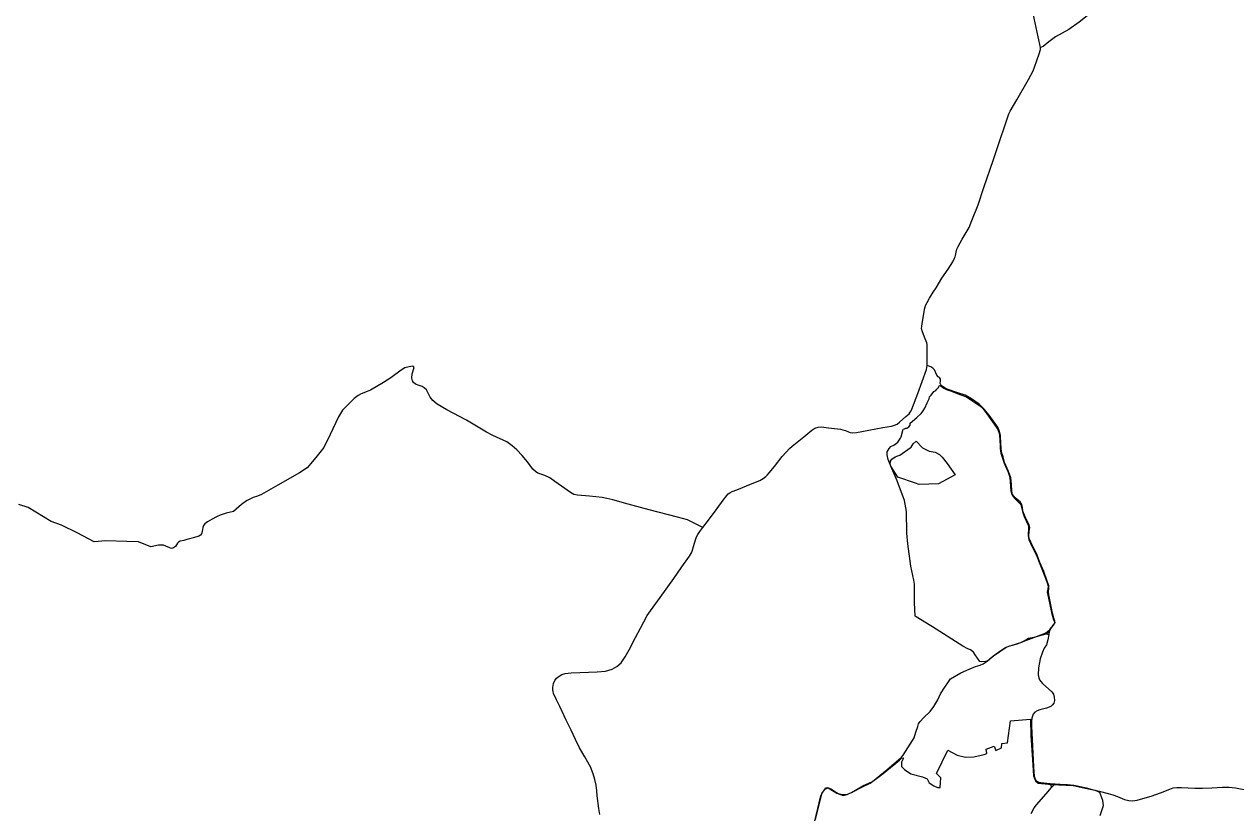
# Model space of a CAD drawing. Extents: x -789162 to -606354, y -1062736 to -945481.
# Drawn here: x -740876 to -732892, y -981059 to -975863 of the extents above; entities that cross this region are included whole.
import ezdxf

# ---------------------------------------------------------------- set-up
doc = ezdxf.new("R2010")
doc.units = 0
for name, color, linetype in [('_SIRSI VZTAHY_OP vodnich zdroju II stupne', 7, 'Continuous'), ('_SIRSI VZTAHY_SILNICE II TRIDY_STAV', 7, 'Continuous'), ('_SIRSI VZTAHY_SILNICE III TRIDY_STAV', 7, 'Continuous')]:
    doc.layers.add(name, color=color, linetype=linetype)

msp = doc.modelspace()

# ---------------------------------------------------------------- linework, layer by layer
at = {"layer": '_SIRSI VZTAHY_OP vodnich zdroju II stupne'}
for points in [[(-735164.6, -978776.1), (-735183.4, -978730.4), (-735189.8, -978701.5), (-735189.2, -978681), (-735177, -978658.5), (-735164.8, -978646.4), (-735145.6, -978637.4), (-735118.6, -978617.3), (-735100.6, -978591.4), (-735095.8, -978581.9), (-735085.8, -978540.6), (-735082.6, -978532.1), (-735074.6, -978528.4), (-735066.7, -978525.2), (-735060.4, -978525.2), (-735046.6, -978516.8), (-735038.1, -978505.1), (-735037.1, -978492.4), (-734994.2, -978454.9), (-734965.6, -978428.9), (-734951.9, -978411.5), (-734941.8, -978392.4), (-734925.4, -978357.5), (-734913.2, -978332.6), (-734909.5, -978317.8), (-734898.4, -978307.2), (-734881, -978282.3), (-734867.7, -978276), (-734861.4, -978268.1), (-734851.9, -978257.5), (-734849.2, -978251.1), (-734846.6, -978245.3), (-734839.2, -978243.2), (-734815.3, -978261.7), (-734793.7, -978272.8), (-734784.7, -978274.9), (-734766.1, -978280.2), (-734738.6, -978291.3), (-734703.7, -978306.2), (-734667.2, -978317.3), (-734623.8, -978347.4), (-734610.6, -978354.8), (-734581.5, -978376), (-734558.7, -978396.1), (-734532.8, -978430.5), (-734468.2, -978520.5), (-734460.8, -978534.2), (-734451.8, -978558.6), (-734446.5, -978597.2), (-734445.5, -978648.5), (-734443.9, -978659.1), (-734439.1, -978689.3), (-734419, -978756.5), (-734392.5, -978815.2), (-734385.1, -978834.3), (-734380.9, -978849.1), (-734373.5, -978938.5), (-734366.1, -978966), (-734350.7, -978986.1), (-734311.6, -979024.2), (-734308.4, -979031.1), (-734303.1, -979047), (-734297.8, -979073.4), (-734285.7, -979107.8), (-734259.7, -979162.9), (-734257.1, -979178.2), (-734258.1, -979196.2), (-734260.8, -979214.7), (-734260.3, -979232.2), (-734258.7, -979248.1), (-734255, -979259.2), (-734235.9, -979302.6), (-734207.3, -979358.1), (-734146.5, -979514.2), (-734132.2, -979551.3), (-734128.5, -979570.9), (-734133.8, -979605.3), (-734129.5, -979625.4), (-734116.3, -979686.8), (-734105.7, -979740.2), (-734093.5, -979787.1), (-734089.2, -979793.9), (-734086.7, -979807.2), (-734089.5, -979814), (-734098.9, -979825.2), (-734102.5, -979830.9), (-734111.8, -979843.1), (-734117.6, -979850.3), (-734120.1, -979855.4), (-734124, -979860), (-734144.2, -979874.8), (-734260.9, -979919.7), (-734280, -979927.2), (-734303, -979937.6), (-734339.3, -979949.1), (-734366.6, -979956.3), (-734389.6, -979963.5), (-734405.4, -979970.3), (-734488, -980027.1), (-734526.5, -980058.4), (-734540.1, -980061.6), (-734564.6, -980064.8), (-734579.3, -980062.7), (-734609.1, -980018.5), (-734620.6, -980000.9), (-734639.3, -979986.1), (-734656.9, -979977.9), (-734690.7, -979962.1), (-734889.4, -979833.4), (-734900.9, -979827.7), (-734997.6, -979767.7), (-735003.7, -979762.6), (-735008.3, -979673.2), (-735009.4, -979585.1), (-735009.8, -979552.8), (-735013.4, -979527.3), (-735033.8, -979434.2), (-735053.6, -979287.3), (-735060.1, -979217.2), (-735062.5, -979073.1), (-735074.9, -979001.2), (-735123.2, -978871.5)], [(-734997.4, -978610.4), (-734956.1, -978653.8), (-734912.2, -978676), (-734873, -978683.5), (-734843.9, -978699.3), (-734826.5, -978716.8), (-734794.2, -978757), (-734740.7, -978833.2), (-734851.9, -978890.9), (-734978.3, -978895.6), (-735001.6, -978886.7), (-735118.6, -978847), (-735164.6, -978776.1), (-735169.4, -978761.8), (-735167.2, -978742.2), (-735158.8, -978728.4), (-735136.7, -978714.5), (-735119.1, -978706.3), (-735105.3, -978702.2), (-735036.5, -978654.9), (-735030.2, -978649.6), (-735018.5, -978628.9)]]:
    msp.add_lwpolyline(points, close=True, dxfattribs=at)
msp.add_lwpolyline([(-735662.1, -981102.4), (-735636.9, -981005.9), (-735618.4, -980926.5), (-735595.9, -980901.4), (-735577.4, -980894.8), (-735520.5, -980930.5), (-735479.5, -980945), (-735453.1, -980939.7), (-735406.8, -980917.2), (-735356.5, -980889.5), (-735300.9, -980863), (-735214.9, -980800.8), (-735107.8, -980712.2), (-735094.5, -980700.3), (-735082.6, -980697.6), (-735084, -980704.2), (-735089.3, -980716.2), (-735094.5, -980726.7), (-735094.5, -980753.2), (-735076, -980773), (-735033.7, -980802.1), (-734957, -980823.3), (-734926.5, -980836.5), (-734912, -980861.7), (-734881.6, -980881.5), (-734856.4, -980893.4), (-734840.5, -980893.4), (-734835.3, -980829.9), (-734863, -980800.8), (-734789, -980647.4), (-734726.8, -980679.1), (-734673.9, -980693.7), (-734618.3, -980691), (-734550.8, -980675.1), (-734532.3, -980668.5), (-734537.6, -980640.7), (-734484.7, -980620.9), (-734474.1, -980648.7), (-734435.7, -980630.2), (-734434.4, -980603.7), (-734396, -980598.4), (-734376.2, -980454.2), (-734243.9, -980442.3), (-734241.3, -980549.5), (-734232, -980710.9), (-734224.1, -980815.4), (-734212.2, -980848.4), (-734195, -980863), (-734103.7, -980872.3), (-733963.5, -980880.2), (-733873.5, -980898.7), (-733817.9, -980910.6), (-733788.8, -980922.5), (-733770.3, -980975.4), (-733766.3, -981012.5), (-733787.5, -981078.6)], dxfattribs=at)
at = {"layer": '_SIRSI VZTAHY_SILNICE II TRIDY_STAV'}
for points in [[(-734179.4, -976015.8), (-734194.4, -975946), (-734227.6, -975791.6), (-734261.4, -975631), (-734277.8, -975568.8), (-734305.9, -975482.6), (-734335.2, -975384.3), (-734363.1, -975298.7), (-734371.5, -975282.3), (-734376.1, -975275.4), (-734395.9, -975246.7), (-734405, -975233.8), (-734413.6, -975224.2), (-734423.1, -975216.4), (-734445.9, -975200.1), (-734456.7, -975191.3), (-734467.3, -975181.6), (-734475.9, -975171.2), (-734480.8, -975162.4), (-734496.7, -975128.5), (-734511.8, -975093.6), (-734529.6, -975037.3), (-734538.7, -974967.9)], [(-734925.2, -978112.4), (-734925.1, -978053), (-734924.9, -977981.6), (-734925.9, -977972.6), (-734928.8, -977963.1), (-734942.8, -977926), (-734958.9, -977883.2), (-734961.8, -977868.4), (-734961.6, -977853.8), (-734958.7, -977835.8), (-734946, -977758.6), (-734942.8, -977740.6), (-734938.3, -977726), (-734933.3, -977712.5), (-734924.7, -977695.7), (-734910.1, -977667.6), (-734886.7, -977629.4), (-734867.2, -977600.9), (-734829.4, -977536.9), (-734786.9, -977476), (-734756.5, -977428.1), (-734744.4, -977405.6), (-734740.6, -977396.1), (-734739.7, -977386.6), (-734733.2, -977355.1), (-734729.5, -977344.7), (-734721.1, -977327.8), (-734694.6, -977280.2), (-734649.4, -977203.1), (-734630.2, -977155.8), (-734590.4, -977052.5), (-734551.4, -976938.1), (-734489.3, -976753.5), (-734446.6, -976629.3), (-734413.7, -976532.7), (-734388, -976454.4), (-734378.6, -976436.7), (-734335, -976360.3), (-734257.3, -976227.8), (-734227.4, -976170.8), (-734217.4, -976145.9), (-734186.9, -976057.8), (-734179.5, -976030.6), (-734179.4, -976015.8)], [(-736404.2, -979179.6), (-736366.8, -979132.1), (-736308.9, -979053.6), (-736268.9, -979000), (-736244.8, -978968.5), (-736237.1, -978958.4), (-736225.8, -978950), (-736210.9, -978942.6), (-736179.2, -978930.5), (-736079.4, -978890.4), (-736027.5, -978869), (-736005.6, -978855.8), (-735989, -978843.6), (-735977.5, -978831.5), (-735967.3, -978820.1), (-735932.3, -978776.4), (-735880.1, -978711.6), (-735855.8, -978683.1), (-735832.8, -978658.4), (-735814.7, -978642.9), (-735739, -978582.8), (-735685.9, -978538.1), (-735664.9, -978525.2), (-735644.4, -978518.4), (-735621, -978516.8), (-735575.7, -978521.6), (-735496.2, -978532.3), (-735482.3, -978535.5), (-735464, -978541.2), (-735443.8, -978549.5), (-735432.3, -978553.6), (-735419, -978555.1), (-735391.1, -978552.4), (-735310.9, -978537.6), (-735218.3, -978521.2), (-735161.1, -978511.6), (-735140, -978506.1), (-735124, -978497.8), (-735107.5, -978485.4), (-735065.5, -978448.1), (-735044.9, -978429.3), (-735037.2, -978420.3), (-735030.6, -978410.5), (-735025.8, -978399.2), (-734988, -978295.8), (-734930.3, -978137.9), (-734925.2, -978112.4)], [(-737083.3, -981070.9), (-737088.3, -981031.6), (-737100.5, -980948.6), (-737103.1, -980914.5), (-737107.6, -980877.2), (-737115.6, -980839.6), (-737127.7, -980803.1), (-737138, -980774), (-737142.5, -980760.5), (-737182.2, -980689.9), (-737215.8, -980630.9), (-737244.1, -980575.8), (-737272.4, -980515.5), (-737303.8, -980449.2), (-737318, -980421.1), (-737346.6, -980359.4), (-737369.1, -980314.6), (-737387.8, -980274.2), (-737390.2, -980261), (-737392.6, -980248), (-737393.4, -980233.2), (-737388.6, -980207.8), (-737378.5, -980187.4), (-737367.4, -980173.1), (-737351, -980158.3), (-737333.6, -980147.7), (-737311.3, -980141.4), (-737271.9, -980138), (-737100.4, -980129.7), (-737045.2, -980125.7), (-737001.9, -980113.1), (-736971.3, -980095.8), (-736941.4, -980070.5), (-736914.7, -980030.5), (-736889.5, -979985.4), (-736847.6, -979904.9), (-736815, -979841.7), (-736770.5, -979758.6), (-736749.9, -979728.7), (-736685.9, -979641.1), (-736595.6, -979514.5), (-736541.7, -979438.1), (-736492.5, -979368.2), (-736478.7, -979345.8), (-736474.1, -979335.6), (-736470.2, -979320.9), (-736452.9, -979261.4), (-736444.8, -979240.7), (-736436.1, -979224.6), (-736423.4, -979206.6), (-736404.2, -979179.6)]]:
    msp.add_lwpolyline(points, dxfattribs=at)
at = {"layer": '_SIRSI VZTAHY_SILNICE III TRIDY_STAV'}
for points in [[(-733480.1, -975306.8), (-733485.2, -975316.4), (-733508.1, -975369.8), (-733537.4, -975436.8), (-733580.2, -975512.2), (-733604.6, -975551.4), (-733638.9, -975593), (-733677.3, -975636.5), (-733717.3, -975678), (-733793.2, -975747.2), (-733922.8, -975848.6), (-733991.4, -975897.4), (-734079.7, -975946.1), (-734123.4, -975978.9), (-734161.9, -976008.9), (-734179.4, -976015.8)], [(-736404.2, -979179.6), (-736468.9, -979146), (-736504.6, -979129.2), (-736570.3, -979111.1), (-736756.7, -979062.7), (-736897, -979026.4), (-736997, -978997.6), (-737036.3, -978987.2), (-737066.9, -978982.4), (-737150.9, -978973.7), (-737230.9, -978965.5), (-737254, -978961.3), (-737275.2, -978949.7), (-737336.4, -978907.1), (-737379.3, -978876.9), (-737413, -978853.1), (-737445.5, -978837.4), (-737491.4, -978820.4), (-737507.6, -978810.6), (-737524.7, -978794.4), (-737560.5, -978745.6), (-737594.9, -978704.9), (-737628.8, -978667.7), (-737661.2, -978640.8), (-737696.2, -978615), (-737788.9, -978572.8), (-737829.8, -978551.9), (-737906.3, -978505.8), (-737960.8, -978472.1), (-738090.4, -978403.1), (-738155, -978366.3), (-738182.6, -978343.3), (-738201.2, -978320.2), (-738225.7, -978272.5), (-738239.7, -978259.1), (-738254.6, -978249.9), (-738272.9, -978243.8), (-738297.6, -978234), (-738309.9, -978223.9), (-738316.9, -978212.8), (-738321.4, -978196.4), (-738320.2, -978166.2), (-738305.9, -978124.6), (-738310, -978118.8), (-738318.7, -978115.2), (-738367.6, -978128.3), (-738392.3, -978141.7), (-738460.9, -978193.9), (-738508.9, -978224.4), (-738593.2, -978273.8), (-738616.4, -978282.6), (-738656.3, -978298.1), (-738675, -978309.7), (-738700.9, -978330.2), (-738739.4, -978366.3), (-738779, -978406.6), (-738804.5, -978449.8), (-738859, -978565.8), (-738901.6, -978651.7), (-738954.9, -978718), (-739010.5, -978786.7), (-739062.6, -978819.6), (-739204.9, -978900.2), (-739312.2, -978961.4), (-739339.7, -978973.2), (-739368.1, -978981.5), (-739411.9, -979002.8), (-739444.7, -979028), (-739496, -979075), (-739545, -979084.3), (-739585.4, -979098.1), (-739608.5, -979109.1), (-739638.1, -979124.7), (-739667.7, -979141.3), (-739684.9, -979154.9), (-739694.9, -979165.6), (-739698.5, -979179.2), (-739702.6, -979206.4), (-739707.9, -979221.8), (-739713.3, -979230.1), (-739724.7, -979236.7), (-739753.2, -979244.3), (-739805, -979259.1), (-739824, -979265), (-739848.3, -979269.2), (-739858.3, -979275.7), (-739865.4, -979283.4), (-739872.5, -979294), (-739879, -979304.6), (-739891.4, -979313.5), (-739905, -979316.7), (-739916.9, -979314.2), (-739941.8, -979301.7), (-739958, -979296.7), (-739972, -979295.2), (-739990.3, -979296.4), (-740042.2, -979305.8), (-740122.6, -979274.1), (-740200.9, -979271.9), (-740338.5, -979267.7), (-740414.7, -979274.1), (-740526.9, -979214.8), (-740630.6, -979164), (-740698.3, -979140.7), (-740850.7, -979047.6), (-740912.1, -979028.5)], [(-734118.7, -979865.3), (-734116.2, -979858), (-734107.7, -979842.6), (-734092, -979823.6), (-734082, -979806), (-734083.2, -979796.1), (-734090.9, -979777), (-734100.1, -979743.2), (-734124.6, -979623.8), (-734126.7, -979603.6), (-734123.1, -979578.8), (-734122.8, -979563.5), (-734135.9, -979526.5), (-734155.8, -979470.1), (-734182.1, -979409.4), (-734199.9, -979362.6), (-734224.9, -979311.3), (-734241.7, -979276.2), (-734252.5, -979252.2), (-734255.6, -979236.6), (-734253.3, -979203), (-734248.7, -979179.7), (-734253.3, -979161.5), (-734261.4, -979143.3), (-734279, -979108.8), (-734294.7, -979070.8), (-734297.2, -979046.2), (-734300.6, -979027.2), (-734313.1, -979010.7), (-734345.4, -978982.8), (-734362.4, -978962.1), (-734365.7, -978952.1), (-734367.9, -978938.2), (-734370.7, -978893.9), (-734374.6, -978852.4), (-734389.4, -978810.5), (-734414.9, -978750), (-734425.2, -978712.8), (-734434.7, -978683.2), (-734439.7, -978626.1), (-734442.7, -978573), (-734450.5, -978540.3), (-734460.3, -978518.5), (-734477.7, -978495), (-734517, -978439.1), (-734549.6, -978399), (-734583.4, -978367), (-734634.2, -978331.3), (-734675.9, -978307.1), (-734723.6, -978290.9), (-734799.7, -978265.9), (-734827.5, -978248.5), (-734835.6, -978240.3), (-734839.1, -978230.7), (-734836.9, -978213.7), (-734837.2, -978202.7), (-734843.8, -978191.7), (-734853.6, -978186.4), (-734862.6, -978174.8), (-734878.2, -978140.1), (-734888.5, -978128.7), (-734901.8, -978120.5), (-734925.2, -978112.4)], [(-735667.7, -981122.4), (-735626.5, -980948.3), (-735617.7, -980930.7), (-735603, -980907.7), (-735594.8, -980895.3), (-735584.9, -980893.1), (-735574.9, -980894.9), (-735555.8, -980902.9), (-735535, -980917.9), (-735512.8, -980931.4), (-735482.8, -980939.6), (-735461.7, -980939.1), (-735443.9, -980934.3), (-735424.6, -980925), (-735350.1, -980882.4), (-735285.8, -980852.7), (-735189.7, -980773.8), (-735114.9, -980710.8), (-735094.3, -980693), (-735084.1, -980678.8), (-735038.1, -980607.7), (-735022.7, -980583.6), (-735012.2, -980565.4), (-735000.2, -980529), (-734987.4, -980489.8), (-734982.4, -980472.8), (-734972.1, -980457.5), (-734948.8, -980432.7), (-734906.5, -980391.5), (-734881.7, -980358.3), (-734856.2, -980314.3), (-734836.9, -980276.3), (-734809.2, -980232.2), (-734784.8, -980195.4), (-734771.3, -980176.1), (-734703, -980136.7), (-734648.4, -980112.6), (-734607.4, -980095.7), (-734577, -980086.8), (-734556.2, -980078.4), (-734530.4, -980060.5), (-734494.6, -980029.6), (-734446.8, -979994.9), (-734414, -979972.3), (-734387.8, -979962.1), (-734338.9, -979948.6), (-734308.3, -979936.2), (-734286.8, -979926), (-734258.7, -979909.3), (-734211.4, -979899.8), (-734165.8, -979886.3), (-734141.5, -979879.3)], [(-734123, -979884.6), (-734129.6, -979920.5), (-734138.4, -979952.3), (-734153.4, -979974.1), (-734166.2, -979999.9), (-734181.7, -980045.8), (-734192.4, -980104.7), (-734193.3, -980150.4), (-734189, -980170.9), (-734185.3, -980183.2), (-734177.5, -980195.2), (-734166, -980206.4), (-734104.4, -980261.8), (-734093.5, -980277.1), (-734087.7, -980297.5), (-734087.1, -980319.7), (-734090.8, -980336.2), (-734098.8, -980348.3), (-734111.5, -980358.9), (-734140.2, -980369.1), (-734182.9, -980380.7), (-734201.1, -980387.8), (-734214.9, -980397.2), (-734227.7, -980410), (-734236.3, -980435.7), (-734239, -980456.9), (-734237.1, -980487.8), (-734231.5, -980623.4), (-734224.5, -980755.5), (-734220, -980819), (-734216.3, -980832), (-734211, -980841.7), (-734202.5, -980850.4), (-734190.1, -980858.1), (-734175.5, -980860.6), (-734117.7, -980865.6)], [(-734141.5, -979879.3), (-734118.7, -979865.3)], [(-734141.5, -979879.3), (-734123, -979884.6)], [(-734123, -979884.6), (-734119.8, -979868.5), (-734118.7, -979865.3)], [(-734241.1, -981063), (-734221.1, -981026.6), (-734205, -981007.1), (-734142.1, -980935.2), (-734106.3, -980893.5)], [(-734117.7, -980865.6), (-734081.2, -980868.3)], [(-734117.7, -980865.6), (-734110.1, -980878), (-734106.3, -980893.5)], [(-734106.3, -980893.5), (-734081.2, -980868.3)], [(-734081.2, -980868.3), (-734048.4, -980870.1), (-734001.2, -980873.2), (-733958.9, -980876.5), (-733905.5, -980888.7), (-733877.9, -980895.6), (-733838.6, -980904.7), (-733791.1, -980917.1), (-733733.2, -980932.5), (-733702.2, -980941.7), (-733671.6, -980951.9), (-733624.1, -980970.7), (-733596.5, -980978.4), (-733572.6, -980980.7), (-733541, -980975.1), (-733487.9, -980960.8), (-733449.5, -980949.4), (-733386.9, -980927.6), (-733325.9, -980902.6), (-733303.3, -980894.6), (-733279.4, -980891.7), (-733248.6, -980892.4), (-733161, -980896.9), (-733111.4, -980896.8), (-733048.7, -980895.5), (-732980.1, -980891.2), (-732937.8, -980891), (-732893.5, -980894.4), (-732803.1, -980912.6)]]:
    msp.add_lwpolyline(points, dxfattribs=at)

doc.saveas('drawing.dxf')
